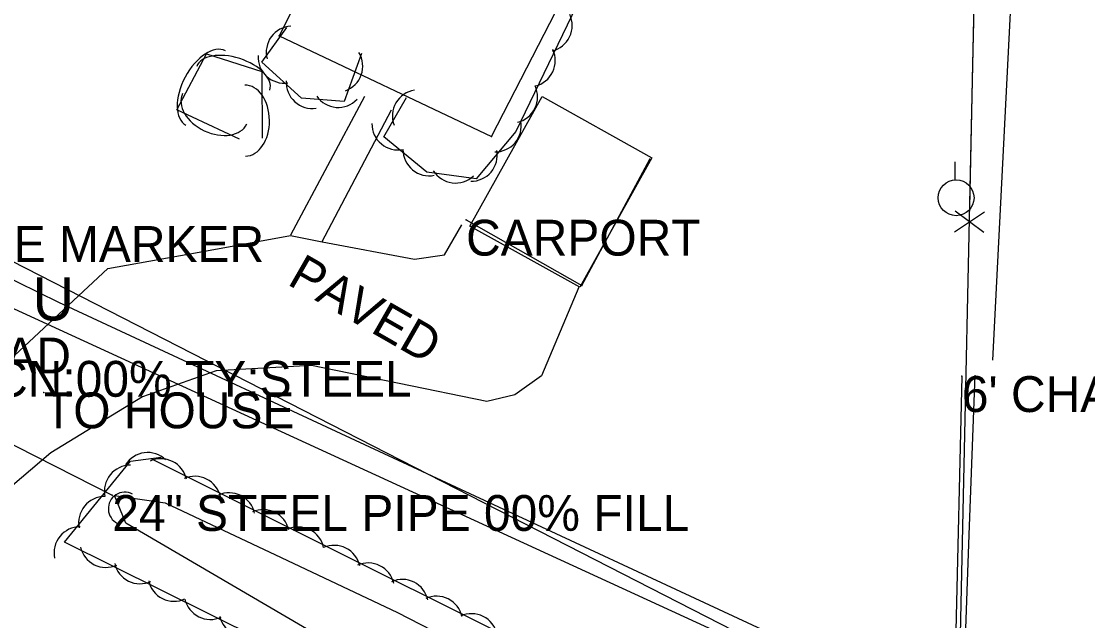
# Model space of a CAD drawing. Extents: x 1441650 to 1491889, y 345904 to 358319.
# Drawn here: x 1445494.4 to 1445643, y 354728 to 354811.6 of the extents above; entities that cross this region are included whole.
import ezdxf

# ---------------------------------------------------------------- set-up
doc = ezdxf.new("R2010")
doc.units = 0
for name, color, linetype in [('Default', 7, 'Continuous'), ('S_BUILDING', 7, 'Continuous'), ('S_BUILDING_ANNOT', 7, 'Continuous'), ('S_CROSS_DRAIN', 7, 'Continuous'), ('S_CROSS_DRAIN_ANNOT', 7, 'Continuous'), ('S_DITCHLINE', 7, 'Continuous'), ('S_DRG_PT_SYM', 7, 'Continuous'), ('S_EDGE_CONCRETE', 7, 'Continuous'), ('S_EDGE_PAVEMENT', 7, 'Continuous'), ('S_FENCE', 7, 'Continuous'), ('S_FENCE_ANNOT', 7, 'Continuous'), ('S_GAS_UTILITIES', 7, 'Continuous'), ('S_GRAVEL_ROAD', 7, 'Continuous'), ('S_MSC_PT_SYM', 7, 'Continuous'), ('S_PARKING', 7, 'Continuous'), ('S_PARKING_ANNOT', 7, 'Continuous'), ('S_SIGN_ANNOT', 7, 'Continuous'), ('S_STR_PT_SYM', 7, 'Continuous'), ('S_SURVEY_TEXT_ANNOT', 7, 'Continuous'), ('S_TREE', 7, 'Continuous'), ('S_UNDERGROUND_CABLE', 7, 'Continuous'), ('S_UTILITY_POLE', 7, 'Continuous'), ('S_WATER_UTILITIES', 7, 'Continuous')]:
    doc.layers.add(name, color=color, linetype=linetype)

msp = doc.modelspace()

# ---------------------------------------------------------------- linework, layer by layer
at = {"layer": 'S_BUILDING'}
for p, q in [((1445552.13, 354853.34), (1445530.32, 354809.54)), ((1445530.32, 354809.54), (1445559.88, 354795.52)), ((1445572.47, 354774.74), (1445581.98, 354792.32)), ((1445556.35, 354783.89), (1445572.47, 354774.74))]:
    msp.add_line(p, q, dxfattribs=at)
msp.add_lwpolyline([(1445559.95, 354795.61), (1445581.84, 354838.2), (1445553.81, 354852.61)], dxfattribs=at)
msp.add_lwpolyline([(1445582.26, 354792.53), (1445572.19, 354774.48), (1445556.89, 354783.02), (1445566.96, 354801.07)], close=True, dxfattribs=at)
at = {"layer": 'S_CROSS_DRAIN'}
msp.add_line((1445470.21, 354764.21), (1445507.04, 354745.5), dxfattribs=at)
msp.add_arc((1445508.79, 354743.6), 2.3, 62.6847, 243.0139, dxfattribs=at)
at = {"layer": 'S_DITCHLINE'}
msp.add_lwpolyline([(1445507.34, 354745.43), (1445514.42, 354744.42), (1445530.6, 354736.77), (1445546.78, 354729.13), (1445562.96, 354720.78), (1445579.14, 354712.42), (1445580.96, 354708.37), (1445575.63, 354707.06), (1445559.53, 354714.22), (1445543.42, 354721.39), (1445526.18, 354731.48), (1445508.94, 354741.57)], close=True, dxfattribs=at)
at = {"layer": 'S_DRG_PT_SYM'}
msp.add_lwpolyline([(1445507.04, 354745.5), (1445507.04, 354745.55), (1445507.04, 354745.5), (1445506.99, 354745.5), (1445507.04, 354745.5), (1445507.04, 354745.45), (1445507.04, 354745.5), (1445507.09, 354745.5)], dxfattribs=at)
at = {"layer": 'S_EDGE_CONCRETE'}
for points in [[(1445531.91, 354781.79), (1445542.24, 354801.11)], [(1445536.25, 354780.78), (1445545.94, 354799.23)]]:
    msp.add_lwpolyline(points, dxfattribs=at)
at = {"layer": 'S_EDGE_PAVEMENT'}
for points in [[(1445457.9, 354742.89), (1445470.73, 354747.89), (1445489.92, 354761.74), (1445506.42, 354777.1), (1445519.16, 354779.39), (1445531.89, 354781.68), (1445536.3, 354780.81), (1445549.15, 354778.39), (1445553.34, 354779.02), (1445555.75, 354783.17)], [(1445572.08, 354774.47), (1445566.86, 354762.14), (1445563.15, 354759.48), (1445559.26, 354758.57), (1445534.8, 354763.58), (1445521.53, 354762.84), (1445511.26, 354759.21), (1445498.48, 354751.38), (1445485.85, 354740.63), (1445479.72, 354731.42)]]:
    msp.add_lwpolyline(points, dxfattribs=at)
at = {"layer": 'S_FENCE'}
for p, q in [((1445624.44, 354782.21), (1445628.6, 354784.99)), ((1445628.54, 354782.12), (1445624.51, 354785.08)), ((1445625.45, 354762.08), (1445624, 354700.53))]:
    msp.add_line(p, q, dxfattribs=at)
for points in [[(1445689.01, 354670.85), (1445624.73, 354700.32), (1445629.67, 354929.96)], [(1445627, 354805.59), (1445627.43, 354825.59)], [(1445626.57, 354785.6), (1445627, 354805.59)]]:
    msp.add_lwpolyline(points, dxfattribs=at)
at = {"layer": 'S_GAS_UTILITIES'}
msp.add_line((1445467.8, 354783.19), (1445792.48, 354634.07), dxfattribs=at)
at = {"layer": 'S_GRAVEL_ROAD'}
msp.add_lwpolyline([(1445627.26, 354762.2), (1445626.45, 354739.95), (1445625.64, 354717.69), (1445626.02, 354703.49), (1445640.88, 354697.59), (1445655.73, 354691.69), (1445674.52, 354683.52), (1445693.31, 354675.35)], dxfattribs=at)
at = {"layer": 'S_MSC_PT_SYM'}
for points in [[(1445625.45, 354762.08), (1445625.45, 354762.13), (1445625.45, 354762.08), (1445625.4, 354762.08), (1445625.45, 354762.08), (1445625.45, 354762.03), (1445625.45, 354762.08), (1445625.5, 354762.08)], [(1445497.51, 354759.81), (1445497.51, 354759.86), (1445497.51, 354759.81), (1445497.46, 354759.81), (1445497.51, 354759.81), (1445497.51, 354759.76), (1445497.51, 354759.81), (1445497.56, 354759.81)]]:
    msp.add_lwpolyline(points, dxfattribs=at)
at = {"layer": 'S_PARKING'}
msp.add_lwpolyline([(1445629.79, 354764.3), (1445633.04, 354828.37), (1445634.88, 354845.02)], dxfattribs=at)
at = {"layer": 'S_STR_PT_SYM'}
for points in [[(1445530.32, 354809.54), (1445530.32, 354809.59), (1445530.32, 354809.54), (1445530.27, 354809.54), (1445530.32, 354809.54), (1445530.32, 354809.49), (1445530.32, 354809.54), (1445530.37, 354809.54)], [(1445559.88, 354795.52), (1445559.88, 354795.57), (1445559.88, 354795.52), (1445559.83, 354795.52), (1445559.88, 354795.52), (1445559.88, 354795.47), (1445559.88, 354795.52), (1445559.93, 354795.52)], [(1445581.98, 354792.32), (1445581.98, 354792.37), (1445581.98, 354792.32), (1445581.93, 354792.32), (1445581.98, 354792.32), (1445581.98, 354792.27), (1445581.98, 354792.32), (1445582.03, 354792.32)], [(1445556.35, 354783.89), (1445556.35, 354783.94), (1445556.35, 354783.89), (1445556.3, 354783.89), (1445556.35, 354783.89), (1445556.35, 354783.84), (1445556.35, 354783.89), (1445556.4, 354783.89)], [(1445572.47, 354774.74), (1445572.47, 354774.79), (1445572.47, 354774.74), (1445572.42, 354774.74), (1445572.47, 354774.74), (1445572.47, 354774.69), (1445572.47, 354774.74), (1445572.52, 354774.74)]]:
    msp.add_lwpolyline(points, dxfattribs=at)
at = {"layer": 'S_TREE'}
for points in [[(1445576.12, 354842.34), (1445581.2, 354843.94), (1445586.05, 354839.27), (1445579.56, 354829.97), (1445563.3, 354796.19), (1445557.77, 354789.62), (1445550.88, 354790.53), (1445544.87, 354795.47), (1445548.04, 354800.92)], [(1445541.76, 354807.07), (1445539.38, 354800.4), (1445533.41, 354800.84), (1445527.88, 354805.87), (1445531.38, 354810.69)], [(1445524.77, 354795.11), (1445516.04, 354799.24), (1445520.19, 354807.04), (1445527.86, 354804.58), (1445527.95, 354795.26)], [(1445512.49, 354750.57), (1445585.12, 354714.24), (1445575.13, 354701.81), (1445500.4, 354738.94), (1445509.57, 354750.24), (1445513.86, 354750.79)]]:
    msp.add_lwpolyline(points, dxfattribs=at)
for centre, start, end in [((1445511.97, 354747.79), 46.5577, 148.1546), ((1445509.57, 354746.03), 90.1256, 191.7225), ((1445505.99, 354741.66), 90.1256, 191.7225), ((1445502.56, 354737.44), 90.1256, 191.7225), ((1445506.15, 354739.05), 192.7796, 294.3765), ((1445510.92, 354736.77), 192.7796, 294.3765), ((1445515.66, 354734.33), 192.7796, 294.3765), ((1445520.7, 354731.79), 192.7796, 294.3765), ((1445525.57, 354729.36), 192.7796, 294.3765)]:
    msp.add_arc(centre, 3.64, start, end, dxfattribs=at)
for centre, major_axis, ratio, start_param, end_param in [((1445567.51, 354810.99), (-1.6, 3.27), 0.999264, 2.921345, 4.694545), ((1445532.14, 354807.26), (-2.14, -2.95), 0.999924, 3.825789, 5.598989), ((1445520.05, 354802.27), (-2.75, -5.18), 0.55008, 3.141593, 6.283185), ((1445523.91, 354803.62), (-5.09, 1.64), 0.540699, 3.141593, 6.283185), ((1445538.31, 354805.31), (-2.28, 2.84), 0.998902, 2.807922, 4.581123), ((1445565.15, 354806.09), (-1.6, 3.27), 0.999264, 2.921345, 4.694545), ((1445530.99, 354806.59), (0.94, -3.52), 0.998489, 4.395638, 6.168838), ((1445525.55, 354797.72), (-0.05, 4.96), 0.685311, 3.141593, 6.283185), ((1445534.93, 354803.04), (0.94, -3.52), 0.998489, 4.395638, 6.168838), ((1445562.67, 354801.02), (-1.6, 3.27), 0.999264, 2.921345, 4.694545), ((1445521.32, 354799.38), (4.48, -2.12), 0.685311, 3.141593, 6.283185), ((1445538.52, 354803.2), (3.51, -0.98), 0.999469, 4.022626, 5.795827), ((1445549.72, 354798.37), (-1.83, -3.15), 0.999762, 3.825789, 5.598989), ((1445546.86, 354797.28), (0.51, -3.61), 0.99923, 4.56785, 6.34105), ((1445560.4, 354796.99), (0.13, 3.64), 0.999766, 3.161027, 4.934228), ((1445551.2, 354793.67), (0.51, -3.61), 0.99923, 4.56785, 6.34105), ((1445557.05, 354792.9), (0.13, 3.64), 0.999766, 3.161027, 4.934228), ((1445554.88, 354792.65), (1.84, -3.14), 0.999686, 4.73688, 6.51008), ((1445513.82, 354746.92), (-1.63, -3.26), 0.999999, 2.254993, 4.028194), ((1445518.56, 354744.47), (-1.63, -3.26), 0.999999, 2.254993, 4.028194), ((1445523.32, 354742.17), (-1.63, -3.26), 0.999999, 2.254993, 4.028194), ((1445528.08, 354739.83), (-1.63, -3.26), 0.999999, 2.254992, 4.028193), ((1445532.94, 354737.4), (-1.63, -3.26), 0.999999, 2.254992, 4.028193), ((1445537.98, 354734.84), (-1.63, -3.26), 0.999999, 2.254993, 4.028194), ((1445542.72, 354732.39), (-1.63, -3.26), 0.999999, 2.254993, 4.028194), ((1445547.47, 354730.09), (-1.63, -3.26), 0.999999, 2.254993, 4.028194), ((1445552.23, 354727.75), (-1.63, -3.26), 0.999999, 2.254992, 4.028193), ((1445557.1, 354725.31), (-1.63, -3.26), 0.999999, 2.254992, 4.028193)]:
    msp.add_ellipse(centre, major_axis=major_axis, ratio=ratio, start_param=start_param, end_param=end_param, dxfattribs=at)
at = {"layer": 'S_UNDERGROUND_CABLE'}
for p, q in [((1445358.19, 354841.89), (1445499.56, 354772.4)), ((1445499.56, 354772.4), (1445620.52, 354716.12))]:
    msp.add_line(p, q, dxfattribs=at)
at = {"layer": 'S_UTILITY_POLE'}
msp.add_line((1445624.51, 354789.48), (1445624.51, 354791.96), dxfattribs=at)
msp.add_circle((1445624.65, 354786.96), 2.5, dxfattribs=at)
at = {"layer": 'S_WATER_UTILITIES'}
msp.add_line((1445447.71, 354801.29), (1445620.33, 354712.97), dxfattribs=at)

# ---------------------------------------------------------------- texts
at = {"layer": 'Default'}
msp.add_text('U', height=6, rotation=360, dxfattribs=at).set_placement((1445495.93, 354769.85))
at = {"layer": 'S_BUILDING_ANNOT'}
msp.add_text('CARPORT', height=5, dxfattribs=at).set_placement((1445556.35, 354778.89))
at = {"layer": 'S_CROSS_DRAIN_ANNOT'}
for s, p in [('DI:24" CN:00% TY:STEEL', (1445470.21, 354759.21)), ('24" STEEL PIPE 00% FILL', (1445507.04, 354740.5))]:
    msp.add_text(s, height=5, dxfattribs=at).set_placement(p)
at = {"layer": 'S_FENCE_ANNOT'}
msp.add_text("6' CHAIN LINK FENCE", height=5, dxfattribs=at).set_placement((1445625.45, 354757.08))
at = {"layer": 'S_PARKING_ANNOT'}
msp.add_text('PAVED', height=5, rotation=330.1947, dxfattribs=at).set_placement((1445531.28, 354774.95))
at = {"layer": 'S_SIGN_ANNOT'}
for s, p in [('PIPELINE MARKER', (1445467.64, 354778.01)), ('SPEED LIMIT AHEAD', (1445434.77, 354762.46))]:
    msp.add_text(s, height=5, dxfattribs=at).set_placement(p)
at = {"layer": 'S_SURVEY_TEXT_ANNOT'}
msp.add_text('TO HOUSE', height=5, dxfattribs=at).set_placement((1445497.51, 354754.81))

doc.saveas('drawing.dxf')
